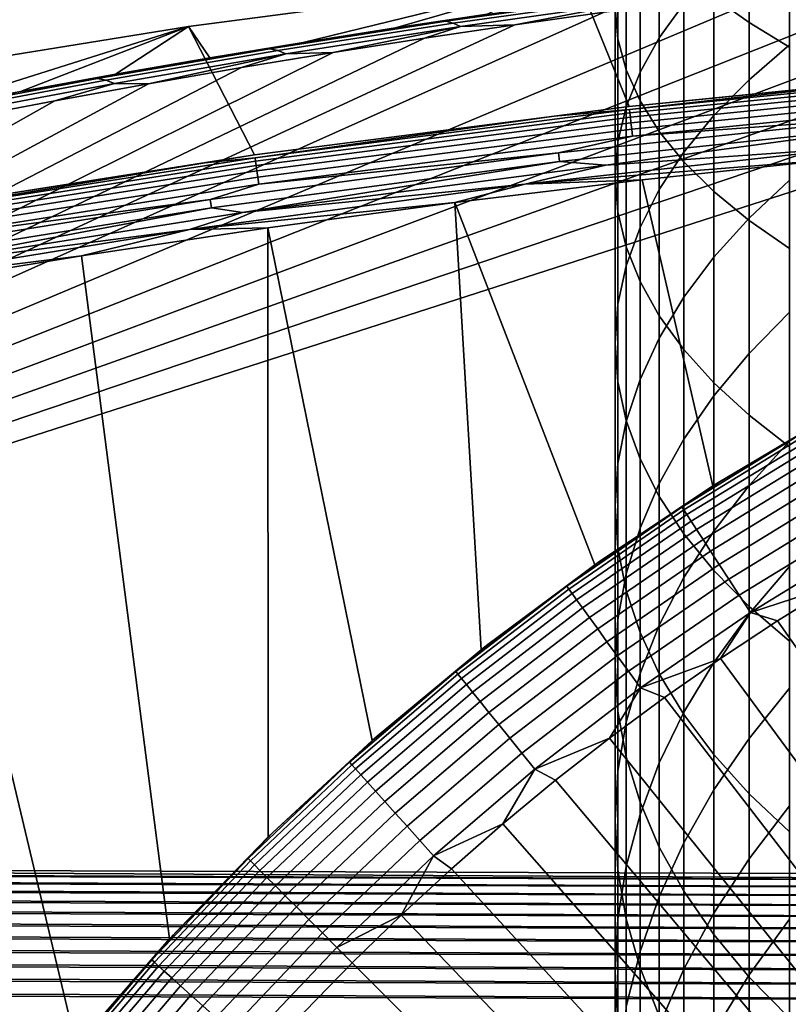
# Model space of a CAD drawing. Header units: metres. Extents: x -109 to 109, y -100 to 58.
# Tile 373 of 642: x -14.26 to -9.08, y -1.06 to 5.57. Entities that reach past the tile are written whole.
import ezdxf

# ---------------------------------------------------------------- set-up
doc = ezdxf.new("R2010")
doc.units = ezdxf.units.M
doc.layers.add('solid_21_062_100_XXX', color=7, linetype='CONTINUOUS')

msp = doc.modelspace()

# ---------------------------------------------------------------- linework, layer by layer
at = {"layer": 'solid_21_062_100_XXX'}
for points in [[(-9.346973, 6.903656, 208.117264), (-9.583917, 7.051009, 207.564545), (-9.583917, 5.72413, 207.179581), (-9.346973, 5.552783, 207.725342)], [(-9.075924, 6.760257, 208.655167), (-9.346973, 6.903656, 208.117264), (-9.346973, 5.552783, 207.725342), (-9.075924, 5.386034, 208.25647)], [(-10.231299, 6.62749, 204.302231), (-10.25, 6.812869, 203.711777), (-10.25, 5.65444, 203.320084), (-10.231299, 5.443456, 203.901901)], [(-9.952153, 6.490695, 201.014053), (-9.785889, 6.694022, 200.453354), (-9.785889, 5.677978, 200.059586), (-9.952153, 5.450363, 200.61087)], [(-10.175266, 6.442787, 204.890549), (-10.231299, 6.62749, 204.302231), (-10.231299, 5.443456, 203.901901), (-10.175266, 5.233242, 204.481583)], [(-10.082104, 6.259434, 205.474548), (-10.175266, 6.442787, 204.890549), (-10.175266, 5.233242, 204.481583), (-10.082104, 5.024565, 205.057022)], [(-10.082104, 6.284316, 201.58316), (-9.952153, 6.490695, 201.014053), (-9.952153, 5.450363, 200.61087), (-10.082104, 5.219332, 201.170425)], [(-9.346973, 6.119654, 198.989853), (-9.075924, 6.332103, 198.475311), (-9.075924, 5.402772, 198.067627), (-9.346973, 5.168059, 198.572418)], [(-2.20382, -0.203363, -19.838242), (-23.166414, -0.126966, -19.628342), (-3.36626, 6.248704, -2.111332), (-2.240212, 6.289994, -1.997891)], [(-23.166414, -0.126966, -19.628342), (-4.498542, 6.190415, -2.27148), (-3.36626, 6.248704, -2.111332)], [(-10.175266, 6.075638, 202.1586), (-10.082104, 6.284316, 201.58316), (-10.082104, 5.219332, 201.170425), (-10.175266, 4.985728, 201.736206)], [(-9.952153, 6.078101, 206.052124), (-10.082104, 6.259434, 205.474548), (-10.082104, 5.024565, 205.057022), (-9.952153, 4.818186, 205.626129)], [(-23.166414, -0.126966, -19.628342), (-5.638408, 6.114653, -2.479636), (-4.498542, 6.190415, -2.27148)], [(-23.166414, -0.126966, -19.628342), (-6.788262, 6.02087, -2.737302), (-5.638408, 6.114653, -2.479636)], [(-7.62369, 5.239478, 25.515415), (-7.891796, 6.137919, 0.004598), (-10.512141, 5.870016, 0.004598), (-10.155347, 4.986932, 25.515415)], [(-9.583917, 5.901347, 199.5186), (-9.346973, 6.119654, 198.989853), (-9.346973, 5.168059, 198.572418), (-9.583917, 4.926874, 199.09111)], [(-10.231299, 5.865424, 202.738281), (-10.175266, 6.075638, 202.1586), (-10.175266, 4.985728, 201.736206), (-10.231299, 4.750404, 202.306152)], [(-9.785889, 5.899449, 206.621155), (-9.952153, 6.078101, 206.052124), (-9.952153, 4.818186, 205.626129), (-9.785889, 4.614858, 206.186813)], [(-23.166414, -0.126966, -19.628342), (-7.951138, 5.908281, -3.046637), (-6.788262, 6.02087, -2.737302)], [(-23.166414, -0.126966, -19.628342), (-9.128993, 5.775929, -3.410272), (-7.951138, 5.908281, -3.046637)], [(-12.351912, 5.419127, -4.174303), (-12.980465, 5.315468, -4.455371), (-13.123334, 5.525991, 0.004598), (-10.512141, 5.870016, 0.004598)], [(-10.155347, 4.986932, 25.515415), (-10.512141, 5.870016, 0.004598), (-13.123334, 5.525991, 0.004598), (-12.67881, 4.662579, 25.515415)], [(-11.729088, 5.516632, -3.910079), (-12.351912, 5.419127, -4.174303), (-10.512141, 5.870016, 0.004598)], [(-11.111293, 5.608268, -3.661576), (-11.729088, 5.516632, -3.910079), (-10.512141, 5.870016, 0.004598)], [(-10.25, 5.65444, 203.320084), (-10.231299, 5.865424, 202.738281), (-10.231299, 4.750404, 202.306152), (-10.25, 4.514218, 202.878204)], [(-9.785889, 5.677978, 200.059586), (-9.583917, 5.901347, 199.5186), (-9.583917, 4.926874, 199.09111), (-9.785889, 4.680097, 199.621841)], [(-9.583917, 5.72413, 207.179581), (-9.785889, 5.899449, 206.621155), (-9.785889, 4.614858, 206.186813), (-9.583917, 4.415324, 206.737045)], [(-23.166414, -0.126966, -19.628342), (-10.322869, 5.622814, -3.830953), (-9.128993, 5.775929, -3.410272)], [(-10.186025, 5.730584, -3.388127), (-11.3907, 5.561176, -3.85357), (-10.498574, 5.694149, -3.428819)], [(-10.141823, 5.717738, -3.504784), (-11.341965, 5.548967, -3.968476), (-11.3907, 5.561176, -3.85357), (-10.186025, 5.730584, -3.388127)], [(-10.096898, 5.693866, -3.619411), (-11.292433, 5.525743, -4.081324), (-11.341965, 5.548967, -3.968476), (-10.141823, 5.717738, -3.504784)], [(-9.346973, 5.552783, 207.725342), (-9.583917, 5.72413, 207.179581), (-9.583917, 4.415324, 206.737045), (-9.346973, 4.220311, 207.274811)], [(-11.3907, 5.561176, -3.85357), (-11.111293, 5.608268, -3.661576), (-10.498574, 5.694149, -3.428819)], [(-10.096898, 5.693866, -3.619411), (-10.926213, 5.538189, -4.063457), (-11.292433, 5.525743, -4.081324)], [(-10.096898, 5.693866, -3.619411), (-10.322869, 5.622814, -3.830953), (-10.926213, 5.538189, -4.063457)], [(-10.231299, 5.443456, 203.901901), (-10.25, 5.65444, 203.320084), (-10.25, 4.514218, 202.878204), (-10.231299, 4.278032, 203.450241)], [(-9.952153, 5.450363, 200.61087), (-9.785889, 5.677978, 200.059586), (-9.785889, 4.680097, 199.621841), (-9.952153, 4.428628, 200.162659)], [(-23.166414, -0.126966, -19.628342), (-10.926213, 5.538189, -4.063457), (-10.322869, 5.622814, -3.830953)], [(-11.3907, 5.561176, -3.85357), (-11.729088, 5.516632, -3.910079), (-11.111293, 5.608268, -3.661576)], [(-23.166414, -0.126966, -19.628342), (-11.534681, 5.447804, -4.311787), (-10.926213, 5.538189, -4.063457)], [(-14.901872, 4.965712, -5.403331), (-15.555001, 4.835437, -5.756538), (-15.723618, 5.106076, 0.004598), (-13.123334, 5.525991, 0.004598)], [(-12.67881, 4.662579, 25.515415), (-13.123334, 5.525991, 0.004598), (-15.723618, 5.106076, 0.004598), (-15.192042, 4.266681, 25.515415)], [(-14.255226, 5.08898, -5.069271), (-14.901872, 4.965712, -5.403331), (-13.123334, 5.525991, 0.004598)], [(-13.614762, 5.205509, -4.75333), (-14.255226, 5.08898, -5.069271), (-13.123334, 5.525991, 0.004598)], [(-12.980465, 5.315468, -4.455371), (-13.614762, 5.205509, -4.75333), (-13.123334, 5.525991, 0.004598)], [(-11.3907, 5.561176, -3.85357), (-12.574866, 5.375785, -4.362928), (-11.729088, 5.516632, -3.910079)], [(-11.341965, 5.548967, -3.968476), (-12.521863, 5.364244, -4.475998), (-12.574866, 5.375785, -4.362928), (-11.3907, 5.561176, -3.85357)], [(-12.574866, 5.375785, -4.362928), (-12.351912, 5.419127, -4.174303), (-11.729088, 5.516632, -3.910079)], [(-11.292433, 5.525743, -4.081324), (-12.467993, 5.3417, -4.586981), (-12.521863, 5.364244, -4.475998), (-11.341965, 5.548967, -3.968476)], [(-11.292433, 5.525743, -4.081324), (-12.148297, 5.351671, -4.575912), (-12.467993, 5.3417, -4.586981)], [(-11.292433, 5.525743, -4.081324), (-11.534681, 5.447804, -4.311787), (-12.148297, 5.351671, -4.575912)], [(-11.292433, 5.525743, -4.081324), (-10.926213, 5.538189, -4.063457), (-11.534681, 5.447804, -4.311787)], [(-9.075924, 5.386034, 208.25647), (-9.346973, 5.552783, 207.725342), (-9.346973, 4.220311, 207.274811), (-9.075924, 4.030531, 207.798141)], [(-23.166414, -0.126966, -19.628342), (-12.148297, 5.351671, -4.575912), (-11.534681, 5.447804, -4.311787)], [(-10.175266, 5.233242, 204.481583), (-10.231299, 5.443456, 203.901901), (-10.231299, 4.278032, 203.450241), (-10.175266, 4.042707, 204.020187)], [(-10.082104, 5.219332, 201.170425), (-9.952153, 5.450363, 200.61087), (-9.952153, 4.428628, 200.162659), (-10.082104, 4.173386, 200.711578)], [(-12.574866, 5.375785, -4.362928), (-13.737594, 5.175404, -4.913469), (-12.980465, 5.315468, -4.455371)], [(-12.521863, 5.364244, -4.475998), (-13.680589, 5.164553, -5.024645), (-13.737594, 5.175404, -4.913469), (-12.574866, 5.375785, -4.362928)], [(-12.574866, 5.375785, -4.362928), (-12.980465, 5.315468, -4.455371), (-12.351912, 5.419127, -4.174303)], [(-9.346973, 5.168059, 198.572418), (-9.075924, 5.402772, 198.067627), (-9.075924, 4.492128, 197.619766), (-9.346973, 4.235598, 198.113815)], [(-23.166414, -0.126966, -19.628342), (-12.767702, 5.249365, -4.856995), (-12.148297, 5.351671, -4.575912)], [(-13.737594, 5.175404, -4.913469), (-13.614762, 5.205509, -4.75333), (-12.980465, 5.315468, -4.455371)], [(-12.467993, 5.3417, -4.586981), (-13.622651, 5.142709, -5.133703), (-13.680589, 5.164553, -5.024645), (-12.521863, 5.364244, -4.475998)], [(-12.467993, 5.3417, -4.586981), (-13.392985, 5.140868, -5.155087), (-13.622651, 5.142709, -5.133703)], [(-12.467993, 5.3417, -4.586981), (-12.767702, 5.249365, -4.856995), (-13.392985, 5.140868, -5.155087)], [(-12.467993, 5.3417, -4.586981), (-12.148297, 5.351671, -4.575912), (-12.767702, 5.249365, -4.856995)], [(-23.166414, -0.126966, -19.628342), (-13.392985, 5.140868, -5.155087), (-12.767702, 5.249365, -4.856995)], [(-8.298903, 5.172922, 25.578373), (-7.62369, 5.239478, 25.515415), (-10.155347, 4.986932, 25.515415)], [(-13.737594, 5.175404, -4.913469), (-14.878166, 4.961007, -5.502522), (-14.255226, 5.08898, -5.069271)], [(-13.680589, 5.164553, -5.024645), (-14.817421, 4.950858, -5.611768), (-14.878166, 4.961007, -5.502522), (-13.737594, 5.175404, -4.913469)], [(-13.737594, 5.175404, -4.913469), (-14.255226, 5.08898, -5.069271), (-13.614762, 5.205509, -4.75333)], [(-10.153007, 4.96642, 25.640709), (-8.298903, 5.172922, 25.578373), (-10.155347, 4.986932, 25.515415), (-10.660014, 4.921571, 25.578373)], [(-10.082104, 5.024565, 205.057022), (-10.175266, 5.233242, 204.481583), (-10.175266, 4.042707, 204.020187), (-10.082104, 3.809103, 204.585968)], [(-10.175266, 4.985728, 201.736206), (-10.082104, 5.219332, 201.170425), (-10.082104, 4.173386, 200.711578), (-10.175266, 3.915301, 201.266632)], [(-10.153007, 4.96642, 25.640709), (-7.621932, 5.218909, 25.640709), (-8.298903, 5.172922, 25.578373)], [(-10.150488, 4.944349, 25.700699), (-7.620041, 5.196775, 25.700699), (-7.621932, 5.218909, 25.640709), (-10.153007, 4.96642, 25.640709)], [(-10.14712, 4.914849, 25.75736), (-7.617514, 5.167191, 25.75736), (-7.620041, 5.196775, 25.700699), (-10.150488, 4.944349, 25.700699)], [(-23.166414, -0.126966, -19.628342), (-14.024491, 5.025776, -5.471301), (-13.392985, 5.140868, -5.155087)], [(-13.622651, 5.142709, -5.133703), (-14.755681, 4.929727, -5.718865), (-14.817421, 4.950858, -5.611768), (-13.680589, 5.164553, -5.024645)], [(-14.755681, 4.929727, -5.718865), (-13.622651, 5.142709, -5.133703), (-14.024491, 5.025776, -5.471301), (-14.662304, 4.904035, -5.805781)], [(-13.622651, 5.142709, -5.133703), (-13.392985, 5.140868, -5.155087), (-14.024491, 5.025776, -5.471301)], [(-10.142962, 4.878401, 25.809769), (-7.614391, 5.13064, 25.809769), (-7.617514, 5.167191, 25.75736), (-10.14712, 4.914849, 25.75736)], [(-10.138078, 4.835604, 25.857065), (-7.610725, 5.087721, 25.857065), (-7.614391, 5.13064, 25.809769), (-10.142962, 4.878401, 25.809769)], [(-9.583917, 4.926874, 199.09111), (-9.346973, 5.168059, 198.572418), (-9.346973, 4.235598, 198.113815), (-9.583917, 3.971995, 198.62149)], [(-14.878166, 4.961007, -5.502522), (-14.901872, 4.965712, -5.403331), (-14.255226, 5.08898, -5.069271)], [(-10.132548, 4.787158, 25.898474), (-7.606575, 5.039137, 25.898474), (-7.610725, 5.087721, 25.857065), (-10.138078, 4.835604, 25.857065)], [(-23.166414, -0.126966, -19.628342), (-14.662304, 4.904035, -5.805781), (-14.024491, 5.025776, -5.471301)], [(-10.660014, 4.921571, 25.578373), (-10.155347, 4.986932, 25.515415), (-12.67881, 4.662579, 25.515415)], [(-10.231299, 4.750404, 202.306152), (-10.175266, 4.985728, 201.736206), (-10.175266, 3.915301, 201.266632), (-10.231299, 3.655315, 201.82576)], [(-8.275881, 4.925542, 25.933317), (-7.606575, 5.039137, 25.898474), (-10.132548, 4.787158, 25.898474)], [(-9.952153, 4.818186, 205.626129), (-10.082104, 5.024565, 205.057022), (-10.082104, 3.809103, 204.585968), (-9.952153, 3.578073, 205.145523)], [(-12.675888, 4.642142, 25.640709), (-10.660014, 4.921571, 25.578373), (-12.67881, 4.662579, 25.515415), (-13.013632, 4.607715, 25.578373)], [(-12.675888, 4.642142, 25.640709), (-10.153007, 4.96642, 25.640709), (-10.660014, 4.921571, 25.578373)], [(-12.672743, 4.620152, 25.700699), (-10.150488, 4.944349, 25.700699), (-10.153007, 4.96642, 25.640709), (-12.675888, 4.642142, 25.640709)], [(-12.66854, 4.590758, 25.75736), (-10.14712, 4.914849, 25.75736), (-10.150488, 4.944349, 25.700699), (-12.672743, 4.620152, 25.700699)], [(-12.663347, 4.554444, 25.809769), (-10.142962, 4.878401, 25.809769), (-10.14712, 4.914849, 25.75736), (-12.66854, 4.590758, 25.75736)], [(-8.275881, 4.925542, 25.933317), (-10.630442, 4.674889, 25.933317), (-10.623578, 4.61764, 25.961025), (-8.270537, 4.868132, 25.961025)], [(-10.630442, 4.674889, 25.933317), (-8.275881, 4.925542, 25.933317), (-10.132548, 4.787158, 25.898474)], [(-9.785889, 4.680097, 199.621841), (-9.583917, 4.926874, 199.09111), (-9.583917, 3.971995, 198.62149), (-9.785889, 3.70228, 199.14093)], [(-12.657249, 4.511803, 25.857065), (-10.138078, 4.835604, 25.857065), (-10.142962, 4.878401, 25.809769), (-12.663347, 4.554444, 25.809769)], [(-8.270537, 4.868132, 25.961025), (-10.623578, 4.61764, 25.961025), (-10.31327, 4.593155, 25.981146)], [(-8.270537, 4.868132, 25.961025), (-10.31327, 4.593155, 25.981146), (-8.593615, 4.713373, 25.993347), (-7.859658, 4.844451, 25.981146)], [(-12.650347, 4.463533, 25.898474), (-10.132548, 4.787158, 25.898474), (-10.138078, 4.835604, 25.857065), (-12.657249, 4.511803, 25.857065)], [(-10.630442, 4.674889, 25.933317), (-10.132548, 4.787158, 25.898474), (-12.650347, 4.463533, 25.898474)], [(-9.785889, 4.614858, 206.186813), (-9.952153, 4.818186, 205.626129), (-9.952153, 3.578073, 205.145523), (-9.785889, 3.350457, 205.696808)], [(-8.593615, 4.713373, 25.993347), (-10.859062, 4.464646, 25.993347), (-8.803649, 4.628683, 25.997431)], [(-10.31327, 4.593155, 25.981146), (-10.859062, 4.464646, 25.993347), (-8.593615, 4.713373, 25.993347)], [(-10.25, 4.514218, 202.878204), (-10.231299, 4.750404, 202.306152), (-10.231299, 3.655315, 201.82576), (-10.25, 3.394377, 202.386948)], [(-13.013632, 4.607715, 25.578373), (-12.67881, 4.662579, 25.515415), (-15.192042, 4.266681, 25.515415)], [(-15.18854, 4.246336, 25.640709), (-12.675888, 4.642142, 25.640709), (-13.013632, 4.607715, 25.578373)], [(-15.184772, 4.224443, 25.700699), (-12.672743, 4.620152, 25.700699), (-12.675888, 4.642142, 25.640709), (-15.18854, 4.246336, 25.640709)], [(-10.630442, 4.674889, 25.933317), (-12.97753, 4.361903, 25.933317), (-12.969151, 4.304857, 25.961025), (-10.623578, 4.61764, 25.961025)], [(-12.97753, 4.361903, 25.933317), (-10.630442, 4.674889, 25.933317), (-12.650347, 4.463533, 25.898474)], [(-9.952153, 4.428628, 200.162659), (-9.785889, 4.680097, 199.621841), (-9.785889, 3.70228, 199.14093), (-9.952153, 3.427438, 199.670258)], [(-15.18854, 4.246336, 25.640709), (-13.013632, 4.607715, 25.578373), (-15.192042, 4.266681, 25.515415), (-15.358102, 4.231573, 25.578373)], [(-15.179736, 4.195181, 25.75736), (-12.66854, 4.590758, 25.75736), (-12.672743, 4.620152, 25.700699), (-15.184772, 4.224443, 25.700699)], [(-15.173513, 4.159029, 25.809769), (-12.663347, 4.554444, 25.809769), (-12.66854, 4.590758, 25.75736), (-15.179736, 4.195181, 25.75736)], [(-10.623578, 4.61764, 25.961025), (-12.969151, 4.304857, 25.961025), (-12.758994, 4.274111, 25.981146)], [(-10.623578, 4.61764, 25.961025), (-12.758994, 4.274111, 25.981146), (-10.31327, 4.593155, 25.981146)], [(-10.31327, 4.593155, 25.981146), (-12.758994, 4.274111, 25.981146), (-10.859062, 4.464646, 25.993347)], [(-10.859062, 4.464646, 25.993347), (-10.067615, 4.494019, 25.997431), (-8.803649, 4.628683, 25.997431)], [(-10.067615, 4.494019, 25.997431), (-9.591549, 2.431618, 25.997431), (-8.769684, 2.919179, 25.997431), (-8.803649, 4.628683, 25.997431)], [(-9.583917, 4.415324, 206.737045), (-9.785889, 4.614858, 206.186813), (-9.785889, 3.350457, 205.696808), (-9.583917, 3.127089, 206.237793)], [(-15.166207, 4.116578, 25.857065), (-12.657249, 4.511803, 25.857065), (-12.663347, 4.554444, 25.809769), (-15.173513, 4.159029, 25.809769)], [(-15.157936, 4.068524, 25.898474), (-12.650347, 4.463533, 25.898474), (-12.657249, 4.511803, 25.857065), (-15.166207, 4.116578, 25.857065)], [(-10.231299, 4.278032, 203.450241), (-10.25, 4.514218, 202.878204), (-10.25, 3.394377, 202.386948), (-10.231299, 3.13344, 202.94812)], [(-12.97753, 4.361903, 25.933317), (-12.650347, 4.463533, 25.898474), (-15.157936, 4.068524, 25.898474)], [(-10.859062, 4.464646, 25.993347), (-13.117411, 4.158076, 25.993347), (-11.329395, 4.341341, 25.997431)], [(-12.758994, 4.274111, 25.981146), (-13.117411, 4.158076, 25.993347), (-10.859062, 4.464646, 25.993347)], [(-11.329395, 4.341341, 25.997431), (-10.386364, 1.901137, 25.997431), (-9.591549, 2.431618, 25.997431), (-10.067615, 4.494019, 25.997431)], [(-10.859062, 4.464646, 25.993347), (-11.329395, 4.341341, 25.997431), (-10.067615, 4.494019, 25.997431)], [(-9.346973, 4.235598, 198.113815), (-9.075924, 4.492128, 197.619766), (-9.075924, 3.601907, 197.132553), (-9.346973, 3.324051, 197.614929)], [(-10.082104, 4.173386, 200.711578), (-9.952153, 4.428628, 200.162659), (-9.952153, 3.427438, 199.670258), (-10.082104, 3.148471, 200.20752)], [(-9.346973, 4.220311, 207.274811), (-9.583917, 4.415324, 206.737045), (-9.583917, 3.127089, 206.237793), (-9.346973, 2.908782, 206.766541)], [(-12.97753, 4.361903, 25.933317), (-15.315496, 3.986805, 25.933317), (-15.305609, 3.93, 25.961025), (-12.969151, 4.304857, 25.961025)], [(-15.315496, 3.986805, 25.933317), (-12.97753, 4.361903, 25.933317), (-15.157936, 4.068524, 25.898474)], [(-13.117411, 4.158076, 25.993347), (-12.588671, 4.170707, 25.997431), (-11.329395, 4.341341, 25.997431)], [(-12.588671, 4.170707, 25.997431), (-11.886033, 0.717477, 25.997431), (-11.151907, 1.329224, 25.997431), (-11.329395, 4.341341, 25.997431)], [(-11.329395, 4.341341, 25.997431), (-11.151907, 1.329224, 25.997431), (-10.386364, 1.901137, 25.997431)], [(-12.969151, 4.304857, 25.961025), (-15.305609, 3.93, 25.961025), (-15.194963, 3.887563, 25.981146)], [(-12.969151, 4.304857, 25.961025), (-15.194963, 3.887563, 25.981146), (-12.758994, 4.274111, 25.981146)], [(-12.758994, 4.274111, 25.981146), (-15.194963, 3.887563, 25.981146), (-13.117411, 4.158076, 25.993347)], [(-10.175266, 4.042707, 204.020187), (-10.231299, 4.278032, 203.450241), (-10.231299, 3.13344, 202.94812), (-10.175266, 2.873454, 203.507248)], [(-9.583917, 3.971995, 198.62149), (-9.346973, 4.235598, 198.113815), (-9.346973, 3.324051, 197.614929), (-9.583917, 3.038532, 198.110611)], [(-9.075924, 4.030531, 207.798141), (-9.346973, 4.220311, 207.274811), (-9.346973, 2.908782, 206.766541), (-9.075924, 2.696332, 207.281082)], [(-13.117411, 4.158076, 25.993347), (-15.367182, 3.793864, 25.993347), (-13.845114, 3.982161, 25.997431)], [(-15.194963, 3.887563, 25.981146), (-15.367182, 3.793864, 25.993347), (-13.117411, 4.158076, 25.993347)], [(-13.845114, 3.982161, 25.997431), (-13.251835, -0.618506, 25.997431), (-12.586669, 0.067622, 25.997431), (-12.588671, 4.170707, 25.997431)], [(-13.117411, 4.158076, 25.993347), (-13.845114, 3.982161, 25.997431), (-12.588671, 4.170707, 25.997431)], [(-12.588671, 4.170707, 25.997431), (-12.586669, 0.067622, 25.997431), (-11.886033, 0.717477, 25.997431)], [(-10.175266, 3.915301, 201.266632), (-10.082104, 4.173386, 200.711578), (-10.082104, 3.148471, 200.20752), (-10.175266, 2.866397, 200.750763)], [(-15.367182, 3.793864, 25.993347), (-15.098411, 3.775772, 25.997431), (-13.845114, 3.982161, 25.997431)], [(-15.098411, 3.775772, 25.997431), (-13.879651, -1.33897, 25.997431), (-13.251835, -0.618506, 25.997431), (-13.845114, 3.982161, 25.997431)], [(-10.082104, 3.809103, 204.585968), (-10.175266, 4.042707, 204.020187), (-10.175266, 2.873454, 203.507248), (-10.082104, 2.615369, 204.062302)], [(-10.231299, 3.655315, 201.82576), (-10.175266, 3.915301, 201.266632), (-10.175266, 2.866397, 200.750763), (-10.231299, 2.582246, 201.298004)], [(-9.785889, 3.70228, 199.14093), (-9.583917, 3.971995, 198.62149), (-9.583917, 3.038532, 198.110611), (-9.785889, 2.746394, 198.617783)], [(-9.952153, 3.578073, 205.145523), (-10.082104, 3.809103, 204.585968), (-10.082104, 2.615369, 204.062302), (-9.952153, 2.360126, 204.611237)], [(-15.098411, 3.775772, 25.997431), (-14.468345, -2.091735, 25.997431), (-13.879651, -1.33897, 25.997431)], [(-10.25, 3.394377, 202.386948), (-10.231299, 3.655315, 201.82576), (-10.231299, 2.582246, 201.298004), (-10.25, 2.297055, 201.84726)], [(-9.952153, 3.427438, 199.670258), (-9.785889, 3.70228, 199.14093), (-9.785889, 2.746394, 198.617783), (-9.952153, 2.448702, 199.134598)], [(-9.346973, 3.324051, 197.614929), (-9.075924, 3.601907, 197.132553), (-9.075924, 2.733809, 196.606949), (-9.346973, 2.435155, 197.076736)], [(-9.785889, 3.350457, 205.696808), (-9.952153, 3.578073, 205.145523), (-9.952153, 2.360126, 204.611237), (-9.785889, 2.108658, 205.152054)], [(-10.231299, 3.13344, 202.94812), (-10.25, 3.394377, 202.386948), (-10.25, 2.297055, 201.84726), (-10.231299, 2.011863, 202.396515)], [(-10.082104, 3.148471, 200.20752), (-9.952153, 3.427438, 199.670258), (-9.952153, 2.448702, 199.134598), (-10.082104, 2.146543, 199.65918)], [(-9.583917, 3.127089, 206.237793), (-9.785889, 3.350457, 205.696808), (-9.785889, 2.108658, 205.152054), (-9.583917, 1.861881, 205.68277)], [(-9.583917, 3.038532, 198.110611), (-9.346973, 3.324051, 197.614929), (-9.346973, 2.435155, 197.076736), (-9.583917, 2.128266, 197.559479)], [(-10.175266, 2.873454, 203.507248), (-10.231299, 3.13344, 202.94812), (-10.231299, 2.011863, 202.396515), (-10.175266, 1.727712, 202.943756)], [(-10.175266, 2.866397, 200.750763), (-10.082104, 3.148471, 200.20752), (-10.082104, 2.146543, 199.65918), (-10.175266, 1.841019, 200.18959)], [(-9.346973, 2.908782, 206.766541), (-9.583917, 3.127089, 206.237793), (-9.583917, 1.861881, 205.68277), (-9.346973, 1.620696, 206.201477)], [(-9.785889, 2.746394, 198.617783), (-9.583917, 3.038532, 198.110611), (-9.583917, 2.128266, 197.559479), (-9.785889, 1.814262, 198.053406)], [(-8.721915, 2.945735, 26.844654), (-8.769684, 2.919179, 25.997431), (-9.591549, 2.431618, 25.997431), (-9.547576, 2.45922, 26.844654)], [(-8.996195, 2.781866, 27.018965), (-8.721915, 2.945735, 26.844654), (-9.547576, 2.45922, 26.844654)], [(-10.231299, 2.582246, 201.298004), (-10.175266, 2.866397, 200.750763), (-10.175266, 1.841019, 200.18959), (-10.231299, 1.533244, 200.723907)], [(-10.082104, 2.615369, 204.062302), (-10.175266, 2.873454, 203.507248), (-10.175266, 1.727712, 202.943756), (-10.082104, 1.445638, 203.487)], [(-9.075924, 2.696332, 207.281082), (-9.346973, 2.908782, 206.766541), (-9.346973, 1.620696, 206.201477), (-9.075924, 1.385983, 206.706253)], [(-9.952153, 2.448702, 199.134598), (-9.785889, 2.746394, 198.617783), (-9.785889, 1.814262, 198.053406), (-9.952153, 1.494288, 198.556732)], [(-9.799357, 2.289687, 27.018965), (-8.996195, 2.781866, 27.018965), (-9.547576, 2.45922, 26.844654)], [(-9.786938, 2.270562, 27.192122), (-8.984793, 2.762117, 27.192122), (-8.996195, 2.781866, 27.018965), (-9.799357, 2.289687, 27.018965)], [(-9.766337, 2.23884, 27.362629), (-8.96588, 2.729361, 27.362629), (-8.984793, 2.762117, 27.192122), (-9.786938, 2.270562, 27.192122)], [(-9.737714, 2.194764, 27.529186), (-8.939603, 2.683847, 27.529186), (-8.96588, 2.729361, 27.362629), (-9.766337, 2.23884, 27.362629)], [(-9.346973, 2.435155, 197.076736), (-9.075924, 2.733809, 196.606949), (-9.075924, 1.889488, 196.04393), (-9.346973, 1.570606, 196.500229)], [(-9.701285, 2.138669, 27.690523), (-8.90616, 2.625922, 27.690523), (-8.939603, 2.683847, 27.529186), (-9.737714, 2.194764, 27.529186)], [(-9.952153, 2.360126, 204.611237), (-10.082104, 2.615369, 204.062302), (-10.082104, 1.445638, 203.487), (-9.952153, 1.166671, 204.024277)], [(-9.65733, 2.070983, 27.845409), (-8.865808, 2.556028, 27.845409), (-8.90616, 2.625922, 27.690523), (-9.701285, 2.138669, 27.690523)], [(-10.25, 2.297055, 201.84726), (-10.231299, 2.582246, 201.298004), (-10.231299, 1.533244, 200.723907), (-10.25, 1.224342, 201.260178)], [(-9.606182, 1.992223, 27.992664), (-8.818851, 2.474699, 27.992664), (-8.865808, 2.556028, 27.845409), (-9.65733, 2.070983, 27.845409)], [(-9.547576, 2.45922, 26.844654), (-9.591549, 2.431618, 25.997431), (-10.386364, 1.901137, 25.997431), (-10.346173, 1.92945, 26.844654)], [(-9.799357, 2.289687, 27.018965), (-9.547576, 2.45922, 26.844654), (-10.346173, 1.92945, 26.844654)], [(-9.548232, 1.902988, 28.131165), (-8.765652, 2.382554, 28.131165), (-8.818851, 2.474699, 27.992664), (-9.606182, 1.992223, 27.992664)], [(-10.082104, 2.146543, 199.65918), (-9.952153, 2.448702, 199.134598), (-9.952153, 1.494288, 198.556732), (-10.082104, 1.169513, 199.067612)], [(-9.583917, 2.128266, 197.559479), (-9.346973, 2.435155, 197.076736), (-9.346973, 1.570606, 196.500229), (-9.583917, 1.242932, 196.969116)], [(-9.785889, 2.108658, 205.152054), (-9.952153, 2.360126, 204.611237), (-9.952153, 1.166671, 204.024277), (-9.785889, 0.891829, 204.553589)], [(-9.483923, 1.80396, 28.259855), (-8.706613, 2.280296, 28.259855), (-8.765652, 2.382554, 28.131165), (-9.548232, 1.902988, 28.131165)], [(-10.575661, 1.756149, 27.018965), (-9.799357, 2.289687, 27.018965), (-10.346173, 1.92945, 26.844654)], [(-10.562257, 1.7377, 27.192122), (-9.786938, 2.270562, 27.192122), (-9.799357, 2.289687, 27.018965), (-10.575661, 1.756149, 27.018965)], [(-10.540025, 1.7071, 27.362629), (-9.766337, 2.23884, 27.362629), (-9.786938, 2.270562, 27.192122), (-10.562257, 1.7377, 27.192122)], [(-10.231299, 2.011863, 202.396515), (-10.25, 2.297055, 201.84726), (-10.25, 1.224342, 201.260178), (-10.231299, 0.91544, 201.796463)], [(-9.413743, 1.695894, 28.377752), (-8.642186, 2.168705, 28.377752), (-8.706613, 2.280296, 28.259855), (-9.483923, 1.80396, 28.259855)], [(-10.509133, 1.664582, 27.529186), (-9.737714, 2.194764, 27.529186), (-9.766337, 2.23884, 27.362629), (-10.540025, 1.7071, 27.362629)], [(-10.469819, 1.61047, 27.690523), (-9.701285, 2.138669, 27.690523), (-9.737714, 2.194764, 27.529186), (-10.509133, 1.664582, 27.529186)], [(-10.422381, 1.545177, 27.845409), (-9.65733, 2.070983, 27.845409), (-9.701285, 2.138669, 27.690523), (-10.469819, 1.61047, 27.690523)], [(-10.175266, 1.841019, 200.18959), (-10.082104, 2.146543, 199.65918), (-10.082104, 1.169513, 199.067612), (-10.175266, 0.84112, 199.584167)], [(-9.785889, 1.814262, 198.053406), (-9.583917, 2.128266, 197.559479), (-9.583917, 1.242932, 196.969116), (-9.785889, 0.907661, 197.448868)], [(-9.33823, 1.579613, 28.483959), (-8.572862, 2.048631, 28.483959), (-8.642186, 2.168705, 28.377752), (-9.413743, 1.695894, 28.377752)], [(-10.367182, 1.469202, 27.992664), (-9.606182, 1.992223, 27.992664), (-9.65733, 2.070983, 27.845409), (-10.422381, 1.545177, 27.845409)], [(-9.583917, 1.861881, 205.68277), (-9.785889, 2.108658, 205.152054), (-9.785889, 0.891829, 204.553589), (-9.583917, 0.622114, 205.073029)], [(-10.304642, 1.383122, 28.131165), (-9.548232, 1.902988, 28.131165), (-9.606182, 1.992223, 27.992664), (-10.367182, 1.469202, 27.992664)], [(-10.175266, 1.727712, 202.943756), (-10.231299, 2.011863, 202.396515), (-10.231299, 0.91544, 201.796463), (-10.175266, 0.607666, 202.33078)], [(-9.33823, 1.579613, 28.483959), (-8.764416, 1.766572, 28.576704), (-8.572862, 2.048631, 28.483959)], [(-10.346173, 1.92945, 26.844654), (-10.386364, 1.901137, 25.997431), (-11.151907, 1.329224, 25.997431), (-11.115443, 1.357928, 26.844654)], [(-10.575661, 1.756149, 27.018965), (-10.346173, 1.92945, 26.844654), (-11.115443, 1.357928, 26.844654)], [(-10.235237, 1.287596, 28.259855), (-9.483923, 1.80396, 28.259855), (-9.548232, 1.902988, 28.131165), (-10.304642, 1.383122, 28.131165)], [(-9.346973, 1.620696, 206.201477), (-9.583917, 1.861881, 205.68277), (-9.583917, 0.622114, 205.073029), (-9.346973, 0.358511, 205.580704)], [(-9.346973, 1.570606, 196.500229), (-9.075924, 1.889488, 196.04393), (-9.075924, 1.070555, 195.444595), (-9.346973, 0.732054, 195.886536)], [(-10.159498, 1.18335, 28.377752), (-9.413743, 1.695894, 28.377752), (-9.483923, 1.80396, 28.259855), (-10.235237, 1.287596, 28.259855)], [(-10.231299, 1.533244, 200.723907), (-10.175266, 1.841019, 200.18959), (-10.175266, 0.84112, 199.584167), (-10.231299, 0.510309, 200.104538)], [(-9.952153, 1.494288, 198.556732), (-9.785889, 1.814262, 198.053406), (-9.785889, 0.907661, 197.448868), (-9.952153, 0.566016, 197.937744)], [(-11.322977, 1.182713, 27.018965), (-10.575661, 1.756149, 27.018965), (-11.115443, 1.357928, 26.844654)], [(-11.308626, 1.164991, 27.192122), (-10.562257, 1.7377, 27.192122), (-10.575661, 1.756149, 27.018965), (-11.322977, 1.182713, 27.018965)], [(-11.284823, 1.135596, 27.362629), (-10.540025, 1.7071, 27.362629), (-10.562257, 1.7377, 27.192122), (-11.308626, 1.164991, 27.192122)], [(-10.082104, 1.445638, 203.487), (-10.175266, 1.727712, 202.943756), (-10.175266, 0.607666, 202.33078), (-10.082104, 0.302141, 202.861191)], [(-9.33823, 1.579613, 28.483959), (-9.155655, 1.523895, 28.576704), (-8.764416, 1.766572, 28.576704)], [(-9.155655, 1.523895, 28.576704), (-7.714465, -0.522499, 30.020081), (-7.367093, -0.310967, 30.020081), (-8.764416, 1.766572, 28.576704)], [(-11.251749, 1.094753, 27.529186), (-10.509133, 1.664582, 27.529186), (-10.540025, 1.7071, 27.362629), (-11.284823, 1.135596, 27.362629)], [(-11.209657, 1.042773, 27.690523), (-10.469819, 1.61047, 27.690523), (-10.509133, 1.664582, 27.529186), (-11.251749, 1.094753, 27.529186)], [(-10.078003, 1.071181, 28.483959), (-9.33823, 1.579613, 28.483959), (-9.413743, 1.695894, 28.377752), (-10.159498, 1.18335, 28.377752)], [(-11.158867, 0.980052, 27.845409), (-10.422381, 1.545177, 27.845409), (-10.469819, 1.61047, 27.690523), (-11.209657, 1.042773, 27.690523)], [(-9.075924, 1.385983, 206.706253), (-9.346973, 1.620696, 206.201477), (-9.346973, 0.358511, 205.580704), (-9.075924, 0.101981, 206.074753)], [(-11.099767, 0.90707, 27.992664), (-10.367182, 1.469202, 27.992664), (-10.422381, 1.545177, 27.845409), (-11.158867, 0.980052, 27.845409)], [(-10.25, 1.224342, 201.260178), (-10.231299, 1.533244, 200.723907), (-10.231299, 0.510309, 200.104538), (-10.25, 0.178287, 200.626816)], [(-10.078003, 1.071181, 28.483959), (-9.54018, 1.270713, 28.576704), (-9.33823, 1.579613, 28.483959)], [(-9.583917, 1.242932, 196.969116), (-9.346973, 1.570606, 196.500229), (-9.346973, 0.732054, 195.886536), (-9.583917, 0.38422, 196.340652)], [(-9.33823, 1.579613, 28.483959), (-9.54018, 1.270713, 28.576704), (-9.155655, 1.523895, 28.576704)], [(-11.032806, 0.824382, 28.131165), (-10.304642, 1.383122, 28.131165), (-10.367182, 1.469202, 27.992664), (-11.099767, 0.90707, 27.992664)], [(-10.082104, 1.169513, 199.067612), (-9.952153, 1.494288, 198.556732), (-9.952153, 0.566016, 197.937744), (-10.082104, 0.219244, 198.433945)], [(-9.54018, 1.270713, 28.576704), (-8.055768, -0.743691, 30.020081), (-7.714465, -0.522499, 30.020081), (-9.155655, 1.523895, 28.576704)], [(-9.952153, 1.166671, 204.024277), (-10.082104, 1.445638, 203.487), (-10.082104, 0.302141, 202.861191), (-9.952153, -0.000018, 203.385757)], [(-11.115443, 1.357928, 26.844654), (-11.151907, 1.329224, 25.997431), (-11.886033, 0.717477, 25.997431), (-11.853205, 0.746274, 26.844654)], [(-11.322977, 1.182713, 27.018965), (-11.115443, 1.357928, 26.844654), (-11.853205, 0.746274, 26.844654)], [(-10.958498, 0.732618, 28.259855), (-10.235237, 1.287596, 28.259855), (-10.304642, 1.383122, 28.131165), (-11.032806, 0.824382, 28.131165)], [(-10.877407, 0.63248, 28.377752), (-10.159498, 1.18335, 28.377752), (-10.235237, 1.287596, 28.259855), (-10.958498, 0.732618, 28.259855)], [(-10.078003, 1.071181, 28.483959), (-9.917707, 1.007211, 28.576704), (-9.54018, 1.270713, 28.576704)], [(-9.917707, 1.007211, 28.576704), (-8.390734, -0.974367, 30.020081), (-8.055768, -0.743691, 30.020081), (-9.54018, 1.270713, 28.576704)], [(-10.231299, 0.91544, 201.796463), (-10.25, 1.224342, 201.260178), (-10.25, 0.178287, 200.626816), (-10.231299, -0.153736, 201.149094)], [(-9.785889, 0.907661, 197.448868), (-9.583917, 1.242932, 196.969116), (-9.583917, 0.38422, 196.340652), (-9.785889, 0.028321, 196.805313)], [(-12.039258, 0.570951, 27.018965), (-11.322977, 1.182713, 27.018965), (-11.853205, 0.746274, 26.844654)], [(-12.023999, 0.554004, 27.192122), (-11.308626, 1.164991, 27.192122), (-11.322977, 1.182713, 27.018965), (-12.039258, 0.570951, 27.018965)], [(-11.998691, 0.525896, 27.362629), (-11.284823, 1.135596, 27.362629), (-11.308626, 1.164991, 27.192122), (-12.023999, 0.554004, 27.192122)], [(-11.963524, 0.48684, 27.529186), (-11.251749, 1.094753, 27.529186), (-11.284823, 1.135596, 27.362629), (-11.998691, 0.525896, 27.362629)], [(-10.790153, 0.524729, 28.483959), (-10.078003, 1.071181, 28.483959), (-10.159498, 1.18335, 28.377752), (-10.877407, 0.63248, 28.377752)], [(-10.175266, 0.84112, 199.584167), (-10.082104, 1.169513, 199.067612), (-10.082104, 0.219244, 198.433945), (-10.175266, -0.13139, 198.935684)], [(-9.785889, 0.891829, 204.553589), (-9.952153, 1.166671, 204.024277), (-9.952153, -0.000018, 203.385757), (-9.785889, -0.29771, 203.902573)], [(-11.918769, 0.437134, 27.690523), (-11.209657, 1.042773, 27.690523), (-11.251749, 1.094753, 27.529186), (-11.963524, 0.48684, 27.529186)], [(-10.790153, 0.524729, 28.483959), (-10.287962, 0.733582, 28.576704), (-10.078003, 1.071181, 28.483959)], [(-10.078003, 1.071181, 28.483959), (-10.287962, 0.733582, 28.576704), (-9.917707, 1.007211, 28.576704)], [(-9.346973, 0.732054, 195.886536), (-9.075924, 1.070555, 195.444595), (-9.075924, 0.278572, 194.810059), (-9.346973, -0.078903, 195.236801)], [(-11.864766, 0.377157, 27.845409), (-11.158867, 0.980052, 27.845409), (-11.209657, 1.042773, 27.690523), (-11.918769, 0.437134, 27.690523)], [(-10.287962, 0.733582, 28.576704), (-8.719098, -1.214348, 30.020081), (-8.390734, -0.974367, 30.020081), (-9.917707, 1.007211, 28.576704)], [(-11.801927, 0.307368, 27.992664), (-11.099767, 0.90707, 27.992664), (-11.158867, 0.980052, 27.845409), (-11.864766, 0.377157, 27.845409)], [(-11.730732, 0.228297, 28.131165), (-11.032806, 0.824382, 28.131165), (-11.099767, 0.90707, 27.992664), (-11.801927, 0.307368, 27.992664)], [(-10.175266, 0.607666, 202.33078), (-10.231299, 0.91544, 201.796463), (-10.231299, -0.153736, 201.149094), (-10.175266, -0.484547, 201.669464)], [(-9.952153, 0.566016, 197.937744), (-9.785889, 0.907661, 197.448868), (-9.785889, 0.028321, 196.805313), (-9.952153, -0.334344, 197.278809)], [(-9.583917, 0.622114, 205.073029), (-9.785889, 0.891829, 204.553589), (-9.785889, -0.29771, 203.902573), (-9.583917, -0.589848, 204.409744)], [(-11.651722, 0.140549, 28.259855), (-10.958498, 0.732618, 28.259855), (-11.032806, 0.824382, 28.131165), (-11.730732, 0.228297, 28.131165)], [(-10.231299, 0.510309, 200.104538), (-10.175266, 0.84112, 199.584167), (-10.175266, -0.13139, 198.935684), (-10.231299, -0.484607, 199.441116)], [(-11.853205, 0.746274, 26.844654), (-11.886033, 0.717477, 25.997431), (-12.586669, 0.067622, 25.997431), (-12.557367, 0.096221, 26.844654)], [(-12.039258, 0.570951, 27.018965), (-11.853205, 0.746274, 26.844654), (-12.557367, 0.096221, 26.844654)], [(-11.565502, 0.044791, 28.377752), (-10.877407, 0.63248, 28.377752), (-10.958498, 0.732618, 28.259855), (-11.651722, 0.140549, 28.259855)], [(-10.790153, 0.524729, 28.483959), (-10.65067, 0.450027, 28.576704), (-10.287962, 0.733582, 28.576704)], [(-10.65067, 0.450027, 28.576704), (-9.040602, -1.463444, 30.020081), (-8.719098, -1.214348, 30.020081), (-10.287962, 0.733582, 28.576704)], [(-9.583917, 0.38422, 196.340652), (-9.346973, 0.732054, 195.886536), (-9.346973, -0.078903, 195.236801), (-9.583917, -0.446234, 195.675308)], [(-11.472728, -0.058245, 28.483959), (-10.790153, 0.524729, 28.483959), (-10.877407, 0.63248, 28.377752), (-11.565502, 0.044791, 28.377752)], [(-10.082104, 0.302141, 202.861191), (-10.175266, 0.607666, 202.33078), (-10.175266, -0.484547, 201.669464), (-10.082104, -0.812939, 202.186035)], [(-9.346973, 0.358511, 205.580704), (-9.583917, 0.622114, 205.073029), (-9.583917, -0.589848, 204.409744), (-9.346973, -0.875366, 204.905426)], [(-12.722541, -0.077459, 27.018965), (-12.039258, 0.570951, 27.018965), (-12.557367, 0.096221, 26.844654)], [(-12.706415, -0.093584, 27.192122), (-12.023999, 0.554004, 27.192122), (-12.039258, 0.570951, 27.018965), (-12.722541, -0.077459, 27.018965)], [(-12.67967, -0.12033, 27.362629), (-11.998691, 0.525896, 27.362629), (-12.023999, 0.554004, 27.192122), (-12.706415, -0.093584, 27.192122)], [(-10.082104, 0.219244, 198.433945), (-9.952153, 0.566016, 197.937744), (-9.952153, -0.334344, 197.278809), (-10.082104, -0.702452, 197.759399)], [(-12.642508, -0.157492, 27.529186), (-11.963524, 0.48684, 27.529186), (-11.998691, 0.525896, 27.362629), (-12.67967, -0.12033, 27.362629)], [(-12.595213, -0.204787, 27.690523), (-11.918769, 0.437134, 27.690523), (-11.963524, 0.48684, 27.529186), (-12.642508, -0.157492, 27.529186)], [(-11.472728, -0.058245, 28.483959), (-11.005567, 0.156755, 28.576704), (-10.790153, 0.524729, 28.483959)], [(-10.790153, 0.524729, 28.483959), (-11.005567, 0.156755, 28.576704), (-10.65067, 0.450027, 28.576704)], [(-10.25, 0.178287, 200.626816), (-10.231299, 0.510309, 200.104538), (-10.231299, -0.484607, 199.441116), (-10.25, -0.839117, 199.948395)], [(-12.538145, -0.261855, 27.845409), (-11.864766, 0.377157, 27.845409), (-11.918769, 0.437134, 27.690523), (-12.595213, -0.204787, 27.690523)], [(-11.005567, 0.156755, 28.576704), (-9.354994, -1.721458, 30.020081), (-9.040602, -1.463444, 30.020081), (-10.65067, 0.450027, 28.576704)], [(-12.47174, -0.32826, 27.992664), (-11.801927, 0.307368, 27.992664), (-11.864766, 0.377157, 27.845409), (-12.538145, -0.261855, 27.845409)], [(-9.785889, 0.028321, 196.805313), (-9.583917, 0.38422, 196.340652), (-9.583917, -0.446234, 195.675308), (-9.785889, -0.822082, 196.123978)], [(-9.075924, 0.101981, 206.074753), (-9.346973, 0.358511, 205.580704), (-9.346973, -0.875366, 204.905426), (-9.075924, -1.153223, 205.387802)], [(-12.396503, -0.403497, 28.131165), (-11.730732, 0.228297, 28.131165), (-11.801927, 0.307368, 27.992664), (-12.47174, -0.32826, 27.992664)], [(-9.952153, -0.000018, 203.385757), (-10.082104, 0.302141, 202.861191), (-10.082104, -0.812939, 202.186035), (-9.952153, -1.137715, 202.696915)], [(-9.346973, -0.078903, 195.236801), (-9.075924, 0.278572, 194.810059), (-9.075924, -0.484951, 194.141571), (-9.346973, -0.860717, 194.552292)], [(-12.31301, -0.48699, 28.259855), (-11.651722, 0.140549, 28.259855), (-11.730732, 0.228297, 28.131165), (-12.396503, -0.403497, 28.131165)], [(-10.175266, -0.13139, 198.935684), (-10.082104, 0.219244, 198.433945), (-10.082104, -0.702452, 197.759399), (-10.175266, -1.074659, 198.245346)], [(-12.221896, -0.578104, 28.377752), (-11.565502, 0.044791, 28.377752), (-11.651722, 0.140549, 28.259855), (-12.31301, -0.48699, 28.259855)], [(-11.472728, -0.058245, 28.483959), (-11.352392, -0.14602, 28.576704), (-11.005567, 0.156755, 28.576704)], [(-11.352392, -0.14602, 28.576704), (-9.662025, -1.988189, 30.020081), (-9.354994, -1.721458, 30.020081), (-11.005567, 0.156755, 28.576704)], [(-10.231299, -0.153736, 201.149094), (-10.25, 0.178287, 200.626816), (-10.25, -0.839117, 199.948395), (-10.231299, -1.193627, 200.455673)], [(-12.557367, 0.096221, 26.844654), (-12.586669, 0.067622, 25.997431), (-13.251835, -0.618506, 25.997431), (-13.225935, -0.590387, 26.844654)], [(-12.722541, -0.077459, 27.018965), (-12.557367, 0.096221, 26.844654), (-13.225935, -0.590387, 26.844654)], [(-12.123857, -0.676143, 28.483959), (-11.472728, -0.058245, 28.483959), (-11.565502, 0.044791, 28.377752), (-12.221896, -0.578104, 28.377752)], [(-9.952153, -0.334344, 197.278809), (-9.785889, 0.028321, 196.805313), (-9.785889, -0.822082, 196.123978), (-9.952153, -1.205074, 196.581192)], [(-44.129547, -0.068957, -19.464907), (-44.129009, -0.050568, -19.418442), (-23.166414, -0.126966, -19.628342), (-2.204883, -0.242691, -19.93008)], [(-12.123857, -0.676143, 28.483959), (-11.690891, -0.458077, 28.576704), (-11.472728, -0.058245, 28.483959)], [(-11.472728, -0.058245, 28.483959), (-11.690891, -0.458077, 28.576704), (-11.352392, -0.14602, 28.576704)], [(-9.785889, -0.29771, 203.902573), (-9.952153, -0.000018, 203.385757), (-9.952153, -1.137715, 202.696915), (-9.785889, -1.457689, 203.200241)], [(-2.205933, -0.291956, -20.016993), (-44.13113, -0.139161, -19.597193), (-44.130608, -0.113322, -19.55442)], [(-2.204883, -0.242691, -19.93008), (-2.205933, -0.291956, -20.016993), (-44.130608, -0.113322, -19.55442), (-44.130081, -0.089896, -19.510279)], [(-2.204883, -0.242691, -19.93008), (-44.130081, -0.089896, -19.510279), (-44.129547, -0.068957, -19.464907)], [(-2.204883, -0.242691, -19.93008), (-23.166414, -0.126966, -19.628342), (-2.20382, -0.203363, -19.838242)], [(-13.370951, -0.760742, 27.018965), (-12.722541, -0.077459, 27.018965), (-13.225935, -0.590387, 26.844654)], [(-13.354004, -0.776001, 27.192122), (-12.706415, -0.093584, 27.192122), (-12.722541, -0.077459, 27.018965), (-13.370951, -0.760742, 27.018965)], [(-13.325895, -0.80131, 27.362629), (-12.67967, -0.12033, 27.362629), (-12.706415, -0.093584, 27.192122), (-13.354004, -0.776001, 27.192122)], [(-13.286839, -0.836476, 27.529186), (-12.642508, -0.157492, 27.529186), (-12.67967, -0.12033, 27.362629), (-13.325895, -0.80131, 27.362629)], [(-10.231299, -0.484607, 199.441116), (-10.175266, -0.13139, 198.935684), (-10.175266, -1.074659, 198.245346), (-10.231299, -1.449607, 198.734879)], [(-9.583917, -0.446234, 195.675308), (-9.346973, -0.078903, 195.236801), (-9.346973, -0.860717, 194.552292), (-9.583917, -1.246844, 194.974335)], [(-2.206956, -0.350552, -20.09791), (-2.207941, -0.417756, -20.171833), (-44.132652, -0.230333, -19.716003), (-44.132153, -0.197757, -19.678108)], [(-2.206956, -0.350552, -20.09791), (-44.132153, -0.197757, -19.678108), (-44.131645, -0.167336, -19.638464)], [(-2.205933, -0.291956, -20.016993), (-2.206956, -0.350552, -20.09791), (-44.131645, -0.167336, -19.638464), (-44.13113, -0.139161, -19.597193)], [(-13.237134, -0.881231, 27.690523), (-12.595213, -0.204787, 27.690523), (-12.642508, -0.157492, 27.529186), (-13.286839, -0.836476, 27.529186)], [(-11.690891, -0.458077, 28.576704), (-9.961455, -2.263425, 30.020081), (-9.662025, -1.988189, 30.020081), (-11.352392, -0.14602, 28.576704)], [(-10.175266, -0.484547, 201.669464), (-10.231299, -0.153736, 201.149094), (-10.231299, -1.193627, 200.455673), (-10.175266, -1.546844, 200.961105)], [(-2.207941, -0.417756, -20.171833), (-2.208876, -0.49274, -20.237852), (-44.133614, -0.301537, -19.786083), (-44.133137, -0.264962, -19.752031)], [(-2.207941, -0.417756, -20.171833), (-44.133137, -0.264962, -19.752031), (-44.132652, -0.230333, -19.716003)], [(-13.177157, -0.935234, 27.845409), (-12.538145, -0.261855, 27.845409), (-12.595213, -0.204787, 27.690523), (-13.237134, -0.881231, 27.690523)], [(-13.107368, -0.998073, 27.992664), (-12.47174, -0.32826, 27.992664), (-12.538145, -0.261855, 27.845409), (-13.177157, -0.935234, 27.845409)], [(-2.208876, -0.49274, -20.237852), (-44.134071, -0.339946, -19.81805), (-44.133614, -0.301537, -19.786083)], [(-13.028297, -1.069268, 28.131165), (-12.396503, -0.403497, 28.131165), (-12.47174, -0.32826, 27.992664), (-13.107368, -0.998073, 27.992664)], [(-9.583917, -0.589848, 204.409744), (-9.785889, -0.29771, 203.902573), (-9.785889, -1.457689, 203.200241), (-9.583917, -1.771693, 203.694168)], [(-2.209748, -0.574581, -20.295153), (-44.134945, -0.421787, -19.875351), (-44.134518, -0.380071, -19.847837)], [(-2.208876, -0.49274, -20.237852), (-2.209748, -0.574581, -20.295153), (-44.134518, -0.380071, -19.847837), (-44.134071, -0.339946, -19.81805)], [(-10.082104, -0.702452, 197.759399), (-9.952153, -0.334344, 197.278809), (-9.952153, -1.205074, 196.581192), (-10.082104, -1.593815, 197.045258)], [(-2.209748, -0.574581, -20.295153), (-2.210547, -0.662269, -20.343029), (-44.135353, -0.464966, -19.900507), (-44.134945, -0.421787, -19.875351)], [(-12.940549, -1.148278, 28.259855), (-12.31301, -0.48699, 28.259855), (-12.396503, -0.403497, 28.131165), (-13.028297, -1.069268, 28.131165)], [(-12.123857, -0.676143, 28.483959), (-12.020815, -0.779185, 28.576704), (-11.690891, -0.458077, 28.576704)], [(-11.690891, -0.458077, 28.576704), (-12.020815, -0.779185, 28.576704), (-10.253048, -2.546952, 30.020081), (-9.961455, -2.263425, 30.020081)], [(-9.785889, -0.822082, 196.123978), (-9.583917, -0.446234, 195.675308), (-9.583917, -1.246844, 194.974335), (-9.785889, -1.641924, 195.406174)], [(-2.210547, -0.662269, -20.343029), (-2.211263, -0.754723, -20.380892), (-44.136112, -0.555176, -19.943443), (-44.135742, -0.509475, -19.923227)], [(-2.210547, -0.662269, -20.343029), (-44.135742, -0.509475, -19.923227), (-44.135353, -0.464966, -19.900507)], [(-12.844791, -1.234498, 28.377752), (-12.221896, -0.578104, 28.377752), (-12.31301, -0.48699, 28.259855), (-12.940549, -1.148278, 28.259855)], [(-10.25, -0.839117, 199.948395), (-10.231299, -0.484607, 199.441116), (-10.231299, -1.449607, 198.734879), (-10.25, -1.825928, 199.226196)], [(-10.082104, -0.812939, 202.186035), (-10.175266, -0.484547, 201.669464), (-10.175266, -1.546844, 200.961105), (-10.082104, -1.897478, 201.462845)], [(-9.346973, -0.860717, 194.552292), (-9.075924, -0.484951, 194.141571), (-9.075924, -1.218556, 193.440369), (-9.346973, -1.611897, 193.83429)], [(-2.211263, -0.754723, -20.380892), (-44.136459, -0.601929, -19.96109), (-44.136112, -0.555176, -19.943443)], [(-13.225935, -0.590387, 26.844654), (-13.251835, -0.618506, 25.997431), (-13.879651, -1.33897, 25.997431), (-13.857012, -1.311605, 26.844654)], [(-13.370951, -0.760742, 27.018965), (-13.225935, -0.590387, 26.844654), (-13.857012, -1.311605, 26.844654)], [(-12.741755, -1.327272, 28.483959), (-12.123857, -0.676143, 28.483959), (-12.221896, -0.578104, 28.377752), (-12.844791, -1.234498, 28.377752)], [(-9.346973, -0.875366, 204.905426), (-9.583917, -0.589848, 204.409744), (-9.583917, -1.771693, 203.694168), (-9.346973, -2.078582, 204.17691)], [(-2.211887, -0.850806, -20.408274), (-44.137081, -0.698011, -19.988472), (-44.136784, -0.64959, -19.976116)], [(-2.211263, -0.754723, -20.380892), (-2.211887, -0.850806, -20.408274), (-44.136784, -0.64959, -19.976116), (-44.136459, -0.601929, -19.96109)], [(-2.211887, -0.850806, -20.408274), (-2.212412, -0.949332, -20.424837), (-44.13736, -0.747044, -19.998123), (-44.137081, -0.698011, -19.988472)], [(-12.123857, -0.676143, 28.483959), (-12.741755, -1.327272, 28.483959), (-12.341924, -1.109109, 28.576704), (-12.020815, -0.779185, 28.576704)], [(-10.175266, -1.074659, 198.245346), (-10.082104, -0.702452, 197.759399), (-10.082104, -1.593815, 197.045258), (-10.175266, -1.986885, 197.514481)], [(-2.212412, -0.949332, -20.424837), (-44.137608, -0.796537, -20.005035), (-44.13736, -0.747044, -19.998123)], [(-13.982713, -1.477023, 27.018965), (-13.370951, -0.760742, 27.018965), (-13.857012, -1.311605, 26.844654)], [(-13.964991, -1.491374, 27.192122), (-13.354004, -0.776001, 27.192122), (-13.370951, -0.760742, 27.018965), (-13.982713, -1.477023, 27.018965)], [(-13.935596, -1.515177, 27.362629), (-13.325895, -0.80131, 27.362629), (-13.354004, -0.776001, 27.192122), (-13.964991, -1.491374, 27.192122)], [(-12.020815, -0.779185, 28.576704), (-12.341924, -1.109109, 28.576704), (-10.536574, -2.838545, 30.020081), (-10.253048, -2.546952, 30.020081)], [(-2.212412, -0.949332, -20.424837), (-2.212826, -1.049087, -20.43038), (-44.137829, -0.846337, -20.009192), (-44.137608, -0.796537, -20.005035)], [(-44.137829, -0.846337, -20.009192), (-2.212826, -1.049087, -20.43038), (-23.175426, -0.972689, -20.220478)], [(-13.894753, -1.548251, 27.529186), (-13.286839, -0.836476, 27.529186), (-13.325895, -0.80131, 27.362629), (-13.935596, -1.515177, 27.362629)], [(-13.842772, -1.590344, 27.690523), (-13.237134, -0.881231, 27.690523), (-13.286839, -0.836476, 27.529186), (-13.894753, -1.548251, 27.529186)], [(-10.231299, -1.193627, 200.455673), (-10.25, -0.839117, 199.948395), (-10.25, -1.825928, 199.226196), (-10.231299, -2.20225, 199.717514)], [(-9.952153, -1.137715, 202.696915), (-10.082104, -0.812939, 202.186035), (-10.082104, -1.897478, 201.462845), (-9.952153, -2.24425, 201.959045)], [(-9.952153, -1.205074, 196.581192), (-9.785889, -0.822082, 196.123978), (-9.785889, -1.641924, 195.406174), (-9.952153, -2.044514, 195.846222)], [(-9.583917, -1.246844, 194.974335), (-9.346973, -0.860717, 194.552292), (-9.346973, -1.611897, 193.83429), (-9.583917, -2.016084, 194.239075)], [(-13.780052, -1.641134, 27.845409), (-13.177157, -0.935234, 27.845409), (-13.237134, -0.881231, 27.690523), (-13.842772, -1.590344, 27.690523)], [(-9.075924, -1.153223, 205.387802), (-9.346973, -0.875366, 204.905426), (-9.346973, -2.078582, 204.17691), (-9.075924, -2.377235, 204.646698)], [(-23.175426, -0.972689, -20.220478), (-2.212826, -1.049087, -20.43038), (-9.679617, -22.091299, -20.355614), (-17.148014, -22.086779, -20.280832)], [(-13.707069, -1.700234, 27.992664), (-13.107368, -0.998073, 27.992664), (-13.177157, -0.935234, 27.845409), (-13.780052, -1.641134, 27.845409)], [(-13.624382, -1.767193, 28.131165), (-13.028297, -1.069268, 28.131165), (-13.107368, -0.998073, 27.992664), (-13.707069, -1.700234, 27.992664)], [(-2.212826, -1.049087, -20.43038), (-2.212831, -11.565833, -20.43038), (-9.679617, -22.091299, -20.355614)]]:
    msp.add_3dface(points, dxfattribs=at)

doc.saveas('drawing.dxf')
